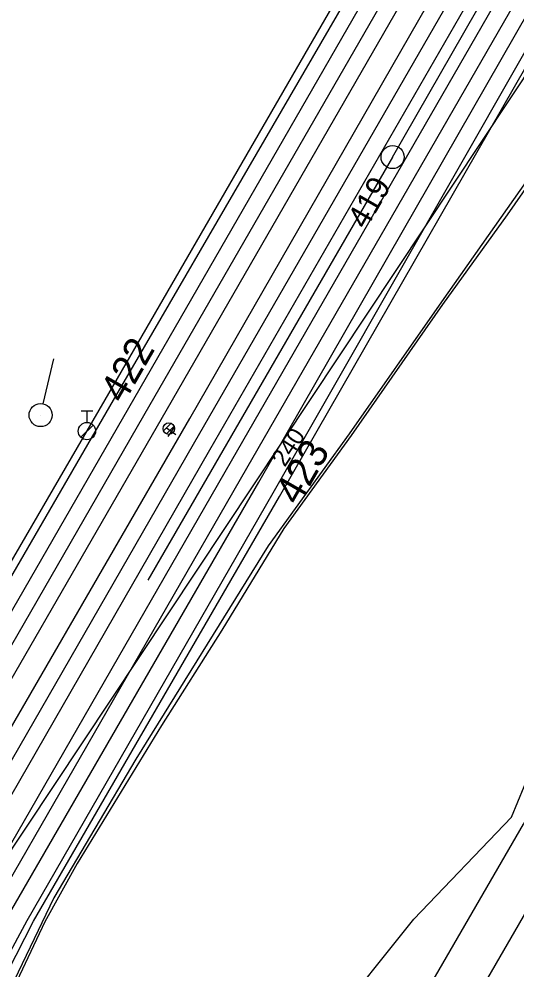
# Model space of a CAD drawing. Extents: x -598638 to -597933, y -1164002 to -1161904.
# Drawn here: x -598383.9 to -598340.8, y -1163565.2 to -1163482.9 of the extents above; entities that cross this region are included whole.
import ezdxf

# ---------------------------------------------------------------- set-up
doc = ezdxf.new("R2010")
doc.units = 0
for name, color, linetype in [('Vrstva 1', 7, 'Continuous'), ('Vrstva 11', 7, 'Continuous'), ('Vrstva 25', 7, 'Continuous'), ('Vrstva 26', 7, 'Continuous'), ('Vrstva 28', 7, 'Continuous'), ('Vrstva 4', 7, 'Continuous'), ('Vrstva 41', 7, 'Continuous'), ('Vrstva 43', 7, 'Continuous'), ('Vrstva 44', 7, 'Continuous'), ('Vrstva 49', 7, 'Continuous'), ('Vrstva 51', 7, 'Continuous'), ('Vrstva 63', 7, 'Continuous'), ('Vrstva 7', 7, 'Continuous')]:
    doc.layers.add(name, color=color, linetype=linetype)

msp = doc.modelspace()

# ---------------------------------------------------------------- linework, layer by layer
at = {"layer": 'Vrstva 1'}
for points in [[(-598393.834, -1163553.208), (-598373.143, -1163517.281), (-598345.734, -1163469.728), (-598320.048, -1163425.17), (-598310.615, -1163408.802)], [(-598390.948, -1163558.179), (-598390.161, -1163556.813), (-598368.813, -1163519.747), (-598341.41, -1163472.227), (-598315.714, -1163427.65), (-598306.313, -1163411.351)], [(-598386.661, -1163560.816), (-598364.213, -1163521.839), (-598337.049, -1163474.718), (-598311.511, -1163430.389), (-598301.875, -1163413.661)]]:
    msp.add_lwpolyline(points, dxfattribs=at)
at = {"layer": 'Vrstva 11'}
for p, q in [((-598371.421, -1163518.594), (-598370.775, -1163517.948)), ((-598371.161, -1163518.864), (-598370.506, -1163518.209))]:
    msp.add_line(p, q, dxfattribs=at)
msp.add_circle((-598370.96, -1163518.41), 0.5, dxfattribs=at)
at = {"layer": 'Vrstva 26'}
msp.add_lwpolyline([(-598307.089, -1163431.139), (-598312.314, -1163439.997), (-598313.75, -1163442.832), (-598319.166, -1163457.573), (-598329.118, -1163481.278), (-598331.174, -1163484.848), (-598341.642, -1163499.876), (-598347.259, -1163507.654), (-598355.166, -1163519.007), (-598361.005, -1163527.069), (-598366.382, -1163535.865), (-598371.608, -1163544.138), (-598378.91, -1163556.087), (-598381.708, -1163561.132), (-598385.123, -1163568.37), (-598389.629, -1163576.935), (-598393.004, -1163584.207), (-598395.85, -1163591.648), (-598398.962, -1163599.024), (-598402.338, -1163608.484), (-598403.433, -1163608.296), (-598416.738, -1163603.14), (-598417.155, -1163602.996)], dxfattribs=at)
at = {"layer": 'Vrstva 28'}
msp.add_lwpolyline([(-598299.13, -1163417.38), (-598305.71, -1163428.21), (-598313.95, -1163442.64), (-598320.15, -1163459.12), (-598330, -1163482.52), (-598335.96, -1163491.26), (-598347.35, -1163507.42), (-598355.33, -1163518.86), (-598362.35, -1163528.57), (-598373.82, -1163547.05), (-598380.92, -1163559.06), (-598385.36, -1163568.33)], dxfattribs=at)
at = {"layer": 'Vrstva 4'}
for points in [[(-598398.167, -1163553.239), (-598376.487, -1163515.918), (-598348.795, -1163467.979), (-598339.716, -1163452.202), (-598323.266, -1163423.236), (-598308.372, -1163396.471), (-598302.715, -1163384.123), (-598298.324, -1163372.137), (-598289.593, -1163344.221), (-598282.967, -1163321.229), (-598274.797, -1163290.285), (-598269.404, -1163272.781), (-598266.519, -1163258.633), (-598263.896, -1163241.651), (-598261.185, -1163218.05), (-598260.503, -1163217.001), (-598259.092, -1163201.513), (-598258.163, -1163186.176), (-598256.557, -1163141.317), (-598256.485, -1163129.008), (-598255.651, -1163108.451), (-598254.34, -1163087.718), (-598253.319, -1163075.132)], [(-598388.69, -1163572.819), (-598382.701, -1163561.089), (-598361.383, -1163524.292), (-598334.6, -1163477.579), (-598308.353, -1163432.12), (-598292.471, -1163404.257), (-598285.937, -1163390.16), (-598281.631, -1163378.652), (-598277.216, -1163365.008), (-598272.579, -1163348.284), (-598269.387, -1163336.75), (-598267.113, -1163324.869), (-598262.674, -1163291.919), (-598258.642, -1163259.137), (-598254.182, -1163220.99), (-598251.647, -1163201.068), (-598250.766, -1163187.503), (-598249.671, -1163144.519), (-598248.922, -1163130.776), (-598248.69, -1163130.313)]]:
    msp.add_lwpolyline(points, dxfattribs=at)
at = {"layer": 'Vrstva 41'}
for p, q in [((-598381.84, -1163516.267), (-598380.921, -1163512.374)), ((-598378.56, -1163516.871), (-598377.56, -1163516.871)), ((-598378.06, -1163516.871), (-598378.06, -1163517.879)), ((-598382.07, -1163517.24), (-598382.07, -1163517.24)), ((-598378.591, -1163519.161), (-598377.529, -1163518.1))]:
    msp.add_line(p, q, dxfattribs=at)
for centre, radius in [((-598382.07, -1163517.24), 1), ((-598378.06, -1163518.629), 0.75)]:
    msp.add_circle(centre, radius, dxfattribs=at)
at = {"layer": 'Vrstva 43'}
msp.add_circle((-598351.577, -1163494.88), 1, dxfattribs=at)
at = {"layer": 'Vrstva 44'}
for points in [[(-598351.577, -1163494.88), (-598326.623, -1163451.361), (-598310.061, -1163422.881), (-598300.732, -1163427.915)], [(-598351.577, -1163494.88), (-598372.796, -1163531.527)]]:
    msp.add_lwpolyline(points, dxfattribs=at)
at = {"layer": 'Vrstva 49'}
msp.add_lwpolyline([(-598401.01, -1163616.5), (-598390.71, -1163621.52), (-598384.35, -1163611.51), (-598375.96, -1163598.47), (-598367.08, -1163585.04), (-598357.22, -1163570.26), (-598349.74, -1163560.9), (-598341.27, -1163552.06), (-598339.63, -1163548.08), (-598337.81, -1163545.4), (-598328.17, -1163529.25), (-598333.16, -1163525.91), (-598324.14, -1163509.96), (-598316.75, -1163497.34), (-598307.16, -1163503.09)], dxfattribs=at)
at = {"layer": 'Vrstva 51'}
for points in [[(-598397.431, -1163553.318), (-598375.745, -1163515.943), (-598348.098, -1163468.333), (-598322.38, -1163423.533), (-598307.542, -1163396.818), (-598301.86, -1163384.541), (-598297.285, -1163372.341), (-598293.283, -1163359.379), (-598288.845, -1163344.448), (-598282.25, -1163321.235), (-598273.825, -1163290.423), (-598265.756, -1163258.778), (-598260.545, -1163219.203), (-598259.744, -1163217.171), (-598258.57, -1163201.891), (-598257.659, -1163186.255), (-598256.038, -1163142.193), (-598255.793, -1163128.623), (-598255.065, -1163108.27), (-598253.781, -1163088.998), (-598252.62, -1163075.466)], [(-598396.078, -1163554.151), (-598374.443, -1163516.599), (-598347.031, -1163469.014), (-598321.218, -1163424.261), (-598306.253, -1163397.723), (-598300.608, -1163385.153), (-598295.814, -1163372.93), (-598291.849, -1163359.988), (-598287.46, -1163344.41), (-598281.154, -1163322.32), (-598272.412, -1163291.197), (-598264.229, -1163259.135), (-598258.972, -1163219.27), (-598257.327, -1163201.644), (-598256.369, -1163186.491), (-598254.79, -1163142.649), (-598254.397, -1163128.629), (-598253.571, -1163108.317), (-598252.585, -1163090.153), (-598250.983, -1163076.012)], [(-598389.422, -1163572.47), (-598383.242, -1163561.018), (-598361.933, -1163523.985), (-598335.337, -1163477.363), (-598309.065, -1163431.797), (-598293.626, -1163404.644), (-598286.924, -1163390.082), (-598282.523, -1163378.361), (-598278.252, -1163364.663), (-598273.758, -1163348.557), (-598270.372, -1163336.656), (-598267.892, -1163324.623), (-598263.657, -1163291.858), (-598259.724, -1163259.57), (-598255.007, -1163220.516), (-598252.865, -1163201.196), (-598252.034, -1163187.935), (-598250.643, -1163143.798), (-598250.023, -1163129.244), (-598249.184, -1163109.078), (-598248.423, -1163094.475), (-598246.693, -1163077.089)], [(-598384.985, -1163560.822), (-598363.176, -1163523.063), (-598335.955, -1163475.581), (-598310.179, -1163431.066), (-598295.149, -1163404.135), (-598288.465, -1163389.583), (-598283.96, -1163377.815), (-598279.772, -1163364.473), (-598275.196, -1163348.33), (-598271.933, -1163336.198), (-598269.31, -1163324.265), (-598265.084, -1163292.029), (-598261.053, -1163259.678), (-598256.104, -1163220.296), (-598254.426, -1163201.671), (-598253.667, -1163187.936), (-598252.018, -1163143.494), (-598251.534, -1163128.863), (-598250.791, -1163108.998), (-598250.069, -1163094.383), (-598248.218, -1163076.729)], [(-598405.752, -1163584.856), (-598406.565, -1163584.53), (-598399.621, -1163567.58), (-598392.991, -1163554.623), (-598370.643, -1163515.908), (-598344.594, -1163470.689), (-598318.975, -1163426.348), (-598303.98, -1163399.626), (-598297.883, -1163386.424), (-598293.238, -1163374.41), (-598289.078, -1163361.082), (-598284.443, -1163344.622), (-598278.418, -1163323.499), (-598273.781, -1163306.93), (-598268.859, -1163289.076)], [(-598405.752, -1163584.856), (-598398.056, -1163568.29), (-598390.909, -1163555.148), (-598369.148, -1163517.525), (-598342.954, -1163471.89), (-598317.093, -1163427.101), (-598302.088, -1163400.435), (-598295.928, -1163387.037), (-598291.26, -1163374.845), (-598287.219, -1163361.857), (-598282.441, -1163344.932), (-598276.551, -1163323.978), (-598272.024, -1163307.744), (-598269.633, -1163298.161), (-598267.957, -1163289.279), (-598268.859, -1163289.076)], [(-598427.315, -1163664.7), (-598428.18, -1163664.394), (-598425.636, -1163654.614), (-598418.444, -1163627.396), (-598410.117, -1163604.122), (-598400.961, -1163581.084), (-598395.464, -1163569.593), (-598389.92, -1163559.339), (-598367.418, -1163520.243), (-598340.118, -1163472.9), (-598314.456, -1163428.342), (-598299.482, -1163401.608), (-598293.182, -1163387.859), (-598288.581, -1163375.919), (-598284.449, -1163362.711), (-598279.879, -1163346.369), (-598272.886, -1163321.804)], [(-598427.315, -1163664.7), (-598423.952, -1163654.666), (-598416.386, -1163628.209), (-598407.715, -1163605.193), (-598398.502, -1163582.119), (-598393.545, -1163570.609), (-598388.107, -1163560.38), (-598365.543, -1163521.215), (-598338.352, -1163474.013), (-598312.732, -1163429.553), (-598297.643, -1163402.904), (-598291.214, -1163388.734), (-598286.704, -1163376.829), (-598282.472, -1163363.328), (-598277.874, -1163346.939), (-598274.73, -1163335.645), (-598271.957, -1163322.057), (-598272.886, -1163321.804)], [(-598377.62, -1163617.29), (-598370.87, -1163605.54), (-598361.48, -1163589.25), (-598348.82, -1163567.49), (-598340.25, -1163552.69), (-598339.44, -1163551.27), (-598326.63, -1163528.84), (-598331.97, -1163525.76), (-598323.97, -1163511.75), (-598316.49, -1163498.62), (-598307.61, -1163503.69), (-598315.79, -1163517.94), (-598318.39, -1163522.49), (-598319.04, -1163522.14), (-598319.72, -1163523.4), (-598319.1, -1163523.77), (-598323.23, -1163530.97), (-598335.91, -1163553.13), (-598345.39, -1163569.53), (-598358.12, -1163591.49), (-598367.45, -1163607.65), (-598373.98, -1163618.91)]]:
    msp.add_lwpolyline(points, dxfattribs=at)
at = {"layer": 'Vrstva 63'}
msp.add_line((-598415.697, -1163601.663), (-598304.703, -1163434.652), dxfattribs=at)
at = {"layer": 'Vrstva 7'}
for p, q in [((-598370.35, -1163518.945), (-598371.178, -1163518.385)), ((-598370.484, -1163518.251), (-598371.044, -1163519.079))]:
    msp.add_line(p, q, dxfattribs=at)

# ---------------------------------------------------------------- texts
at = {"layer": 'Vrstva 11'}
for s, rotation, p in [('422', 60.10133, (-598374.89, -1163516.335)), ('423', 60.13778, (-598359.737, -1163525.165))]:
    msp.add_text(s, height=2.5, rotation=rotation, dxfattribs=at).set_placement(p)
at = {"layer": 'Vrstva 25'}
msp.add_text('240', height=1.5, rotation=56.64367, dxfattribs=at).set_placement((-598360.917, -1163521.81))
at = {"layer": 'Vrstva 43'}
msp.add_text('419', height=2, rotation=60.0377, dxfattribs=at).set_placement((-598353.882, -1163501.222))

doc.saveas('drawing.dxf')
